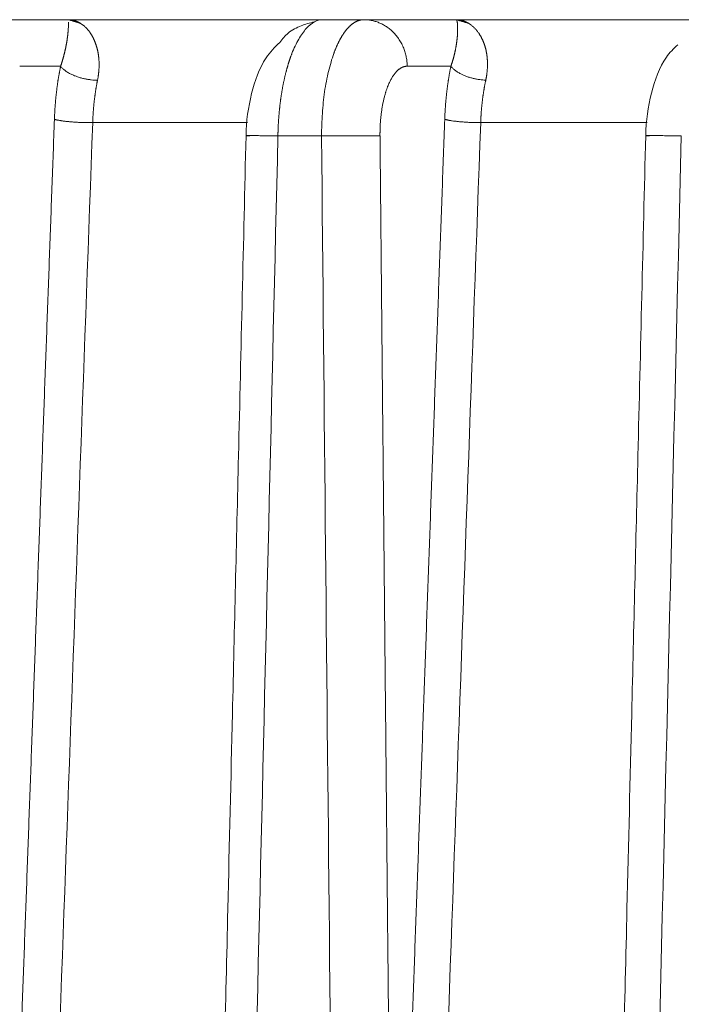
# Model space of a CAD drawing. Header units: millimetres. Extents: x 5437 to 18441, y -4466 to 3128.
# Tile 272 of 497: x 8420 to 8432, y 545 to 562. Entities that reach past the tile are written whole.
import ezdxf

# ---------------------------------------------------------------- set-up
doc = ezdxf.new("R2010")
doc.units = ezdxf.units.MM
doc.layers.add('1', color=7, linetype='Continuous', true_color=0xffffff)
doc.styles.add('TXT08', font='txt.shx', dxfattribs={"width": 0.8, "bigfont": 'gbcbig.shx'})
doc.dimstyles.new('YanXiu', dxfattribs={"dimtxt": 40, "dimasz": 30, "dimexe": 0.66, "dimexo": 0.66, "dimgap": 0.66, "dimtad": 0, "dimdec": 1, "dimdsep": 46, "dimtxsty": 'TXT08', "dimcen": 0, "dimclrd": 256, "dimclre": 165, "dimclrt": 90, "dimazin": 2, "dimtfac": 1, "dimtdec": 1, "dimtofl": 0, "dimtmove": 0, "dimatfit": 3, "dimfxl": 1, "dimlwd": 5, "dimlwe": 13, "dimarcsym": 0})

# ---------------------------------------------------------------- blocks, each defined once
blk = doc.blocks.new('*D35')
at = {"color": 165, "lineweight": 13, "transparency": 16777216}
for p, q in [((8947.864, 668.084), (9114.527, -277.112)), ((8081.233, 515.273), (8247.896, -429.922))]:
    blk.add_line(p, q, dxfattribs=at)
at = {"lineweight": 5, "transparency": 16777216}
for p, q in [((9084.868, -281.671), (8721.139, -345.806)), ((8277.326, -424.063), (8641.055, -359.927))]:
    blk.add_line(p, q, dxfattribs=at)
at = {"lineweight": 20, "transparency": 16777216}
for points in [[(9084, -276.747), (9085.737, -286.595), (9114.413, -276.462)], [(8276.458, -419.139), (8278.194, -428.987), (8247.782, -429.272)]]:
    blk.add_solid(points, dxfattribs=at)
at = {"layer": 'Defpoints', "color": 0, "lineweight": 20, "transparency": 16777216}
for p in [(8947.749, 668.734), (8081.118, 515.923), (9114.413, -276.462)]:
    blk.add_point(p, dxfattribs=at)
at = {"color": 90, "lineweight": 20, "transparency": 16777216, "insert": (8681.097, -352.867), "char_height": 40, "attachment_point": 5, "rotation": 10, "style": 'TXT08'}
blk.add_mtext('880', dxfattribs=at)
blk = doc.blocks.new('*D38')
at = {"color": 165, "lineweight": 13, "transparency": 16777216}
blk.add_line((8986.17, 447.037), (8717.324, 399.632), dxfattribs=at)
at = {"lineweight": 5, "transparency": 16777216}
for start, end in [(171.109661, 178.69322), (181.30678, 188.890339)]:
    blk.add_arc((10243.473, 668.734), 1549.032, start, end, dxfattribs=at)
at = {"lineweight": 20, "transparency": 16777216}
for points in [[(8708.118, 908.947), (8717.983, 907.306), (8717.974, 937.72)], [(8717.983, 430.161), (8708.118, 428.52), (8717.974, 399.747)]]:
    blk.add_solid(points, dxfattribs=at)
at = {"layer": 'Defpoints', "color": 0, "lineweight": 20, "transparency": 16777216}
for p in [(7952.772, 1072.646), (8986.82, 890.315), (8697.061, 758.802), (10020.868, 629.482), (8986.82, 447.152)]:
    blk.add_point(p, dxfattribs=at)
at = {"color": 90, "lineweight": 20, "transparency": 16777216, "insert": (8694.44, 668.734), "char_height": 40, "attachment_point": 5, "rotation": 90, "style": 'TXT08'}
blk.add_mtext('20°', dxfattribs=at)
blk = doc.blocks.new('*D40')
at = {"lineweight": 5, "transparency": 16777216}
for start, end in [(104.30221, 139.92848), (150.07152, 185.69779)]:
    blk.add_arc((9169.331, 707.804), 399.627, start, end, dxfattribs=at)
at = {"lineweight": 20, "transparency": 16777216}
for points in [[(9069.556, 1099.933), (9071.661, 1090.157), (9099.936, 1101.36)], [(8776.632, 668.812), (8766.725, 667.446), (8775.775, 638.41)]]:
    blk.add_solid(points, dxfattribs=at)
at = {"layer": 'Defpoints', "color": 0, "lineweight": 20, "transparency": 16777216}
for p in [(8987, 1741.853), (8912.456, 1013.936), (9169.331, 707.804), (8947.749, 668.734), (8081.118, 515.923)]:
    blk.add_point(p, dxfattribs=at)
at = {"color": 90, "lineweight": 20, "transparency": 16777216, "insert": (8841.976, 937.021), "char_height": 40, "attachment_point": 5, "rotation": 55, "style": 'TXT08'}
blk.add_mtext('90°', dxfattribs=at)
blk = doc.blocks.new('*D43')
at = {"color": 165, "lineweight": 13, "transparency": 16777216}
for p, q in [((10020.868, 628.822), (10020.868, -1427.236)), ((8401.118, -46.541), (8401.118, -1427.236))]:
    blk.add_line(p, q, dxfattribs=at)
at = {"lineweight": 5, "transparency": 16777216}
for p, q in [((8431.118, -1426.576), (9141, -1426.576)), ((9990.868, -1426.576), (9280.987, -1426.576))]:
    blk.add_line(p, q, dxfattribs=at)
at = {"lineweight": 20, "transparency": 16777216}
for points in [[(8431.118, -1421.576), (8431.118, -1431.576), (8401.118, -1426.576)], [(9990.868, -1421.576), (9990.868, -1431.576), (10020.868, -1426.576)]]:
    blk.add_solid(points, dxfattribs=at)
at = {"layer": 'Defpoints', "color": 0, "lineweight": 20, "transparency": 16777216}
for p in [(10020.868, 629.482), (8401.118, -45.881), (10020.868, -1426.576)]:
    blk.add_point(p, dxfattribs=at)
at = {"color": 90, "lineweight": 20, "transparency": 16777216, "insert": (9210.993, -1426.576), "char_height": 40, "attachment_point": 5, "style": 'TXT08'}
blk.add_mtext('1619.7', dxfattribs=at)
blk = doc.blocks.new('*D45')
at = {"color": 165, "lineweight": 13, "transparency": 16777216}
for p, q in [((8078.879, 2459.339), (10490.549, 2459.339)), ((8614.278, -4.077), (10490.549, -4.077))]:
    blk.add_line(p, q, dxfattribs=at)
at = {"lineweight": 5, "transparency": 16777216}
for p, q in [((10489.889, 2429.339), (10489.889, 1308.291)), ((10489.889, 25.923), (10489.889, 1146.971))]:
    blk.add_line(p, q, dxfattribs=at)
at = {"lineweight": 20, "transparency": 16777216}
for points in [[(10484.889, 2429.339), (10494.889, 2429.339), (10489.889, 2459.339)], [(10484.889, 25.923), (10494.889, 25.923), (10489.889, -4.077)]]:
    blk.add_solid(points, dxfattribs=at)
at = {"layer": 'Defpoints', "color": 0, "lineweight": 20, "transparency": 16777216}
for p in [(8078.219, 2459.339), (10489.889, 2459.339), (8613.618, -4.077)]:
    blk.add_point(p, dxfattribs=at)
at = {"color": 90, "lineweight": 20, "transparency": 16777216, "insert": (10489.889, 1227.631), "char_height": 40, "attachment_point": 5, "rotation": 90, "style": 'TXT08'}
blk.add_mtext('2463.4', dxfattribs=at)

msp = doc.modelspace()

# ---------------------------------------------------------------- linework, layer by layer
at = {"color": 7, "lineweight": 20}
msp.add_arc((8078.21928, 516.97839), 1942.36096, 17.50812349, 223.34882114, dxfattribs=at)
at = {"layer": '1', "color": 0, "lineweight": 20}
for p, q in [((8419.6717, 561.92321), (8421.22533, 561.92321)), ((8421.22533, 561.92321), (8425.51175, 561.92321)), ((8425.52869, 561.92321), (8426.2203, 561.92321)), ((8426.2203, 561.92321), (8427.78017, 561.92321)), ((8427.78017, 561.92321), (8431.97486, 561.92321)), ((8421.0966, 561.13717), (8420.40536, 561.13717)), ((8427.69201, 561.13717), (8426.95396, 561.13717)), ((8424.2543, 560.18426), (8421.6391, 560.18426)), ((8431.00975, 560.18426), (8428.19496, 560.18426)), ((8425.50598, 559.95811), (8424.76878, 559.95811))]:
    msp.add_line(p, q, dxfattribs=at)
msp.add_arc((8013.90589, 96.27159), 600, 26.44604786, 75.16248942, dxfattribs=at)
for points, degree in [([(8421.43788, 561.85932), (8421.22533, 561.92321)], 1), ([(8428.00032, 561.85724), (8427.78017, 561.92321)], 1), ([(8421.22514, 561.75282), (8421.22833, 561.77959), (8421.22951, 561.80358), (8421.22912, 561.82447)], 3), ([(8421.22912, 561.82447), (8421.23107, 561.84745), (8421.23113, 561.86667), (8421.22994, 561.88183)], 3), ([(8420.99232, 560.2408), (8420.99921, 560.4304), (8421.01304, 560.61604), (8421.03401, 560.79637), (8421.06202, 560.97035), (8421.0966, 561.13717)], 5), ([(8427.58764, 560.2408), (8427.59447, 560.43046), (8427.60828, 560.61614), (8427.62928, 560.79648), (8427.65735, 560.97042), (8427.69201, 561.13717)], 5), ([(8420.15395, 537.14381), (8420.32157, 541.76322), (8420.48922, 546.38263), (8420.65689, 551.00203), (8420.8246, 555.62142), (8420.99232, 560.2408)], 5), ([(8421.6391, 560.18426), (8421.35892, 552.48529), (8421.07886, 544.7863), (8420.7989, 537.08727)], 3), ([(8426.72279, 536.21489), (8426.89575, 541.02007), (8427.06872, 545.82526), (8427.24169, 550.63044), (8427.41466, 555.43562), (8427.58764, 560.2408)], 5), ([(8428.19496, 560.18426), (8427.9065, 552.17563), (8427.61805, 544.16699), (8427.32961, 536.15836)], 3), ([(8424.76878, 559.95811), (8424.56099, 551.18743), (8424.3534, 542.41675), (8424.146, 533.64605)], 3), ([(8425.77835, 532.13866), (8425.68741, 541.41182), (8425.59662, 550.68497), (8425.50598, 559.95811)], 3), ([(8426.49373, 559.95811), (8426.53948, 555.20947), (8426.58525, 550.46083), (8426.63106, 545.71218), (8426.67691, 540.96354), (8426.72279, 536.21489)], 5), ([(8431.58512, 559.95811), (8431.32159, 549.14069), (8431.05842, 538.32324), (8430.7956, 527.50579)], 3)]:
    msp.add_open_spline(points, degree=degree, dxfattribs=at)
for points, degree, knots in [([(8421.22533, 561.92321), (8421.22859, 561.92318), (8421.23505, 561.92313), (8421.24465, 561.92274), (8421.25409, 561.92212), (8421.26336, 561.92127), (8421.27247, 561.92021), (8421.28141, 561.91894), (8421.29019, 561.91748), (8421.2988, 561.91584), (8421.30725, 561.91403), (8421.31553, 561.91205), (8421.32365, 561.90993), (8421.33159, 561.90767), (8421.33938, 561.90528), (8421.34699, 561.90277), (8421.35444, 561.90015), (8421.36173, 561.89743), (8421.36884, 561.89462), (8421.37579, 561.89173), (8421.38256, 561.88876), (8421.38917, 561.88574), (8421.3956, 561.88266), (8421.40187, 561.87953), (8421.40796, 561.87637), (8421.41388, 561.87317), (8421.41962, 561.86995), (8421.42927, 561.86435), (8421.44268, 561.85601), (8421.45968, 561.84435), (8421.47616, 561.83195), (8421.49214, 561.81885), (8421.50761, 561.80511), (8421.52256, 561.79076), (8421.53701, 561.77584), (8421.55093, 561.76039), (8421.56435, 561.74445), (8421.57724, 561.72805), (8421.58963, 561.71129), (8421.59757, 561.69959), (8421.6015, 561.69381)], 3, [0, 0, 0, 0, 0.02431802, 0.04824392, 0.07177756, 0.09491878, 0.11766747, 0.14002348, 0.16198669, 0.18355698, 0.20473421, 0.22551827, 0.24590905, 0.26590643, 0.28551031, 0.30472058, 0.32353715, 0.34195992, 0.3599888, 0.3776237, 0.39486454, 0.41171126, 0.42816377, 0.44422202, 0.45988595, 0.4751555, 0.49003062, 0.50451129, 0.55036292, 0.59538127, 0.63956724, 0.68292186, 0.72544628, 0.76714178, 0.80800982, 0.84805198, 0.88727003, 0.92566592, 0.96324179, 1, 1, 1, 1]), ([(8425.52869, 561.92321), (8425.48097, 561.92321), (8425.43323, 561.9106), (8425.33926, 561.86063), (8425.29305, 561.82328), (8425.20367, 561.72523), (8425.16052, 561.66454), (8425.07867, 561.52209), (8425.03999, 561.44034), (8425.00417, 561.34959)], 3, [0, 0, 0, 0, 0.25, 0.25, 0.5, 0.5, 0.75, 0.75, 1, 1, 1, 1]), ([(8425.92005, 561.74561), (8425.92301, 561.7493), (8425.92896, 561.75658), (8425.93797, 561.76721), (8425.94709, 561.77757), (8425.95632, 561.78765), (8425.96567, 561.79745), (8425.97512, 561.80694), (8425.98469, 561.81613), (8425.99436, 561.82501), (8426.00415, 561.83356), (8426.01404, 561.84178), (8426.02403, 561.84967), (8426.03413, 561.8572), (8426.04433, 561.86437), (8426.05463, 561.87118), (8426.06504, 561.87761), (8426.07554, 561.88366), (8426.08614, 561.88932), (8426.09684, 561.89457), (8426.10763, 561.89941), (8426.11852, 561.90383), (8426.12949, 561.90782), (8426.14056, 561.91138), (8426.15171, 561.91449), (8426.16294, 561.91714), (8426.17426, 561.91933), (8426.18566, 561.92105), (8426.19714, 561.92228), (8426.20869, 561.92306), (8426.21642, 561.92316), (8426.2203, 561.92321)], 3, [0, 0, 0, 0, 0.03158758, 0.06339817, 0.09541433, 0.12763607, 0.16006339, 0.19269629, 0.22553478, 0.25857886, 0.29182853, 0.3252838, 0.35894466, 0.39281113, 0.42688319, 0.46116087, 0.49564415, 0.53033304, 0.56522754, 0.60032766, 0.63563339, 0.67114474, 0.70686171, 0.7427843, 0.77891252, 0.81524636, 0.85178583, 0.88853093, 0.92548165, 0.96263801, 1, 1, 1, 1]), ([(8427.78017, 561.92321), (8427.78358, 561.92318), (8427.79034, 561.92313), (8427.80038, 561.92271), (8427.81025, 561.92207), (8427.81994, 561.92117), (8427.82944, 561.92006), (8427.83877, 561.91873), (8427.84792, 561.9172), (8427.85688, 561.91549), (8427.86567, 561.91359), (8427.87428, 561.91154), (8427.8827, 561.90932), (8427.89095, 561.90697), (8427.89902, 561.90449), (8427.9069, 561.90189), (8427.9146, 561.89917), (8427.92212, 561.89636), (8427.92946, 561.89346), (8427.93661, 561.89048), (8427.94358, 561.88744), (8427.95037, 561.88433), (8427.95697, 561.88117), (8427.96338, 561.87797), (8427.96961, 561.87474), (8427.97565, 561.87148), (8427.9815, 561.86821), (8427.99141, 561.86248), (8428.00522, 561.8539), (8428.02276, 561.84188), (8428.03975, 561.82912), (8428.0562, 561.81565), (8428.0721, 561.80152), (8428.08744, 561.78678), (8428.10224, 561.77146), (8428.11649, 561.75561), (8428.13019, 561.73928), (8428.14332, 561.72248), (8428.15592, 561.70533), (8428.16398, 561.69338), (8428.16797, 561.68747)], 3, [0, 0, 0, 0, 0.02454108, 0.0486718, 0.07239202, 0.09570162, 0.11860048, 0.14108847, 0.16316547, 0.18483137, 0.20608606, 0.22692942, 0.24736136, 0.26738177, 0.28699056, 0.30618764, 0.32497291, 0.3433463, 0.36130772, 0.37885711, 0.39599438, 0.41271949, 0.42903237, 0.44493296, 0.46042123, 0.47549714, 0.49016064, 0.50441173, 0.55028857, 0.59532817, 0.63953166, 0.68290034, 0.7254356, 0.76713901, 0.80801229, 0.84805735, 0.88727626, 0.9256713, 0.96324497, 1, 1, 1, 1]), ([(8427.80563, 561.74879), (8427.80566, 561.75152), (8427.80572, 561.75709), (8427.80578, 561.76531), (8427.80582, 561.77362), (8427.80581, 561.78198), (8427.80576, 561.79037), (8427.80565, 561.79877), (8427.80547, 561.80714), (8427.80522, 561.81547), (8427.80489, 561.82373), (8427.80447, 561.83189), (8427.80395, 561.83991), (8427.80334, 561.84778), (8427.80262, 561.85546), (8427.8018, 561.86291), (8427.80086, 561.87011), (8427.79982, 561.87702), (8427.79866, 561.88359), (8427.79739, 561.88981), (8427.79602, 561.89562), (8427.79454, 561.901), (8427.79297, 561.90589), (8427.79131, 561.91027), (8427.78957, 561.91409), (8427.78776, 561.91731), (8427.7859, 561.91989), (8427.784, 561.92177), (8427.78207, 561.92298), (8427.7808, 561.92313), (8427.78017, 561.92321)], 3, [0, 0, 0, 0, 0.02271646, 0.04639354, 0.07103168, 0.09663125, 0.12319259, 0.15071601, 0.17920178, 0.20865014, 0.23906132, 0.27043552, 0.30277292, 0.33607369, 0.37033798, 0.40556594, 0.4417577, 0.47891337, 0.51703306, 0.55611688, 0.59616492, 0.63717728, 0.67915402, 0.72209523, 0.76600098, 0.81087133, 0.85670636, 0.90350611, 0.95127064, 1, 1, 1, 1]), ([(8425.384, 561.88487), (8425.30609, 561.87125), (8425.15226, 561.82514), (8424.9455, 561.71698), (8424.84268, 561.59936), (8424.8015, 561.53848)], 3, [0, 0, 0, 0, 0.33485496, 0.70043008, 1, 1, 1, 1]), ([(8421.19508, 561.51624), (8421.19579, 561.52019), (8421.19721, 561.52813), (8421.19923, 561.53984), (8421.20119, 561.55149), (8421.20308, 561.56307), (8421.20489, 561.57457), (8421.20663, 561.58598), (8421.2083, 561.59731), (8421.2099, 561.60854), (8421.21143, 561.61966), (8421.21289, 561.6307), (8421.2138, 561.6379), (8421.21425, 561.64152)], 3, [0, 0, 0, 0, 0.08514887, 0.17144221, 0.25888274, 0.34747308, 0.43721574, 0.52811315, 0.62016764, 0.71338145, 0.80775674, 0.90329559, 1, 1, 1, 1]), ([(8421.21425, 561.64152), (8421.21467, 561.64489), (8421.2155, 561.65166), (8421.21666, 561.66159), (8421.21776, 561.6714), (8421.2188, 561.68106), (8421.21978, 561.69058), (8421.2207, 561.69995), (8421.22157, 561.70916), (8421.22238, 561.71823), (8421.22315, 561.72713), (8421.22386, 561.73588), (8421.22453, 561.74447), (8421.22494, 561.75003), (8421.22514, 561.75282)], 3, [0, 0, 0, 0, 0.07967244, 0.16000639, 0.24100315, 0.32266399, 0.40499014, 0.48798282, 0.5716432, 0.65597243, 0.74097164, 0.82664193, 0.91298437, 1, 1, 1, 1]), ([(8421.6015, 561.69381), (8421.60358, 561.69067), (8421.60772, 561.6844), (8421.6138, 561.67478), (8421.61975, 561.66505), (8421.62557, 561.65519), (8421.63125, 561.64522), (8421.6368, 561.63514), (8421.64222, 561.62495), (8421.64751, 561.61466), (8421.65266, 561.60426), (8421.65768, 561.59377), (8421.66256, 561.58319), (8421.6673, 561.57252), (8421.67192, 561.56175), (8421.67639, 561.55091), (8421.68073, 561.53999), (8421.68493, 561.52899), (8421.689, 561.51792), (8421.69293, 561.50678), (8421.69672, 561.49557), (8421.70037, 561.48431), (8421.70388, 561.47298), (8421.70725, 561.4616), (8421.71049, 561.45016), (8421.71358, 561.43867), (8421.71653, 561.42714), (8421.71935, 561.41557), (8421.72201, 561.40395), (8421.72455, 561.3923), (8421.72613, 561.38445), (8421.72691, 561.38054)], 3, [0, 0, 0, 0, 0.03923267, 0.07811582, 0.11665034, 0.15483715, 0.1926772, 0.2301715, 0.26732106, 0.30412695, 0.34059027, 0.37671215, 0.41249378, 0.44793638, 0.4830412, 0.51780955, 0.55224279, 0.5863423, 0.62010955, 0.65354603, 0.68665328, 0.71943291, 0.75188657, 0.78401599, 0.81582293, 0.84730923, 0.8784768, 0.90932759, 0.93986364, 0.97008705, 1, 1, 1, 1]), ([(8425.712, 561.35067), (8425.71386, 561.35574), (8425.71759, 561.36593), (8425.72329, 561.38105), (8425.7291, 561.39612), (8425.73502, 561.41112), (8425.74104, 561.42606), (8425.74719, 561.44092), (8425.75344, 561.4557), (8425.75981, 561.47038), (8425.76629, 561.48497), (8425.77288, 561.49946), (8425.77959, 561.51384), (8425.78641, 561.5281), (8425.79335, 561.54224), (8425.8004, 561.55625), (8425.80757, 561.57012), (8425.81485, 561.58385), (8425.82225, 561.59742), (8425.82976, 561.61084), (8425.83739, 561.62409), (8425.84514, 561.63716), (8425.853, 561.65005), (8425.86098, 561.66275), (8425.86907, 561.67526), (8425.87728, 561.68756), (8425.88561, 561.69964), (8425.89405, 561.7115), (8425.9026, 561.72314), (8425.91127, 561.73453), (8425.91711, 561.74194), (8425.92005, 561.74561), (8425.92005, 561.74561)], 3, [0, 0, 0, 0, 0.03100442, 0.06225717, 0.09375825, 0.12550768, 0.15750547, 0.18975161, 0.22224614, 0.25498904, 0.28798033, 0.32122003, 0.35470813, 0.38844464, 0.42242957, 0.45666294, 0.49114474, 0.52587498, 0.56085367, 0.59608082, 0.63155643, 0.66728051, 0.70325306, 0.73947409, 0.77594361, 0.81266162, 0.84962813, 0.88684314, 0.92430666, 0.96201868, 0.99997923, 1, 1, 1, 1]), ([(8427.69201, 561.13717), (8427.69346, 561.14138), (8427.69636, 561.14985), (8427.70058, 561.16247), (8427.70474, 561.17512), (8427.70881, 561.18779), (8427.71281, 561.20047), (8427.71674, 561.21317), (8427.72058, 561.22587), (8427.72434, 561.23858), (8427.72802, 561.25129), (8427.73162, 561.26399), (8427.73514, 561.2767), (8427.73857, 561.28939), (8427.74191, 561.30207), (8427.74518, 561.31473), (8427.74835, 561.32737), (8427.75144, 561.33999), (8427.75444, 561.35257), (8427.75736, 561.36513), (8427.76019, 561.37765), (8427.76293, 561.39014), (8427.76558, 561.40258), (8427.76814, 561.41497), (8427.77061, 561.42731), (8427.77299, 561.4396), (8427.77529, 561.45182), (8427.7775, 561.46398), (8427.77961, 561.47608), (8427.78164, 561.48811), (8427.78358, 561.50005), (8427.78544, 561.51192), (8427.7872, 561.52371), (8427.78888, 561.53541), (8427.79047, 561.54701), (8427.79198, 561.55852), (8427.7934, 561.56993), (8427.79473, 561.58123), (8427.79599, 561.59243), (8427.79716, 561.60351), (8427.79825, 561.61447), (8427.79926, 561.62532), (8427.80019, 561.63603), (8427.80104, 561.64662), (8427.80181, 561.65707), (8427.80251, 561.66738), (8427.80314, 561.67756), (8427.8035, 561.68418), (8427.80368, 561.6875)], 3, [0, 0, 0, 0, 0.01668361, 0.03357269, 0.05066907, 0.06797452, 0.08549074, 0.10321939, 0.12116204, 0.13932024, 0.15769544, 0.17628909, 0.19510256, 0.21413716, 0.23339419, 0.25287489, 0.27258044, 0.292512, 0.3126707, 0.33305761, 0.35367377, 0.37452019, 0.39559785, 0.41690769, 0.43845062, 0.46022754, 0.48223929, 0.5044867, 0.52697059, 0.54969171, 0.57265084, 0.5958487, 0.61928599, 0.64296341, 0.66688162, 0.69104126, 0.71544297, 0.74008735, 0.76497499, 0.79010647, 0.81548234, 0.84110314, 0.86696941, 0.89308164, 0.91944034, 0.94604599, 0.97289906, 1, 1, 1, 1]), ([(8427.80368, 561.6875), (8427.80383, 561.69059), (8427.80415, 561.69678), (8427.80453, 561.70584), (8427.80487, 561.71476), (8427.80514, 561.72352), (8427.80536, 561.73212), (8427.80553, 561.74057), (8427.8056, 561.74604), (8427.80563, 561.74879)], 3, [0, 0, 0, 0, 0.13999619, 0.28094308, 0.42284246, 0.56569612, 0.7095058, 0.8542732, 1, 1, 1, 1]), ([(8428.16797, 561.68747), (8428.17005, 561.68428), (8428.17421, 561.67793), (8428.1803, 561.66819), (8428.18627, 561.65834), (8428.1921, 561.64836), (8428.19779, 561.63827), (8428.20334, 561.62807), (8428.20875, 561.61776), (8428.21403, 561.60734), (8428.21916, 561.59682), (8428.22416, 561.58621), (8428.22902, 561.5755), (8428.23373, 561.5647), (8428.23831, 561.55382), (8428.24275, 561.54285), (8428.24704, 561.5318), (8428.2512, 561.52067), (8428.25521, 561.50947), (8428.25909, 561.4982), (8428.26282, 561.48686), (8428.26641, 561.47546), (8428.26985, 561.464), (8428.27315, 561.45249), (8428.27631, 561.44091), (8428.27933, 561.42929), (8428.2822, 561.41762), (8428.28493, 561.4059), (8428.2875, 561.39414), (8428.28995, 561.38235), (8428.29146, 561.37441), (8428.29222, 561.37045)], 3, [0, 0, 0, 0, 0.0389094, 0.07749155, 0.11574745, 0.15367812, 0.19128459, 0.22856796, 0.26552934, 0.30216989, 0.33849079, 0.37449329, 0.41017865, 0.44554817, 0.48060322, 0.51534518, 0.54977549, 0.58389563, 0.61770715, 0.65121161, 0.68441065, 0.71730594, 0.74989923, 0.78219229, 0.81418698, 0.84588519, 0.8772889, 0.90840011, 0.93922092, 0.96975347, 1, 1, 1, 1]), ([(8421.15502, 561.33281), (8421.15608, 561.33698), (8421.15822, 561.3454), (8421.16131, 561.35786), (8421.16434, 561.37032), (8421.1673, 561.38274), (8421.17019, 561.39513), (8421.17301, 561.40748), (8421.17575, 561.41979), (8421.17843, 561.43206), (8421.18103, 561.44428), (8421.18356, 561.45644), (8421.18601, 561.46855), (8421.1884, 561.4806), (8421.19071, 561.49258), (8421.19295, 561.5045), (8421.19437, 561.51231), (8421.19508, 561.51624)], 3, [0, 0, 0, 0, 0.06087309, 0.12255804, 0.18505893, 0.24837967, 0.31252402, 0.37749561, 0.44329792, 0.50993431, 0.57740799, 0.64572209, 0.7148796, 0.78488341, 0.85573631, 0.92744097, 1, 1, 1, 1]), ([(8424.8015, 561.53848), (8424.7121, 561.46165), (8424.49667, 561.22759), (8424.29855, 560.66352), (8424.23322, 560.21234), (8424.22994, 559.96293)], 3, [0, 0, 0, 0, 0.21843998, 0.59756435, 1, 1, 1, 1]), ([(8431.52401, 561.4969), (8431.45248, 561.43506), (8431.24825, 561.21927), (8431.05603, 560.67067), (8430.98689, 560.21619), (8430.98309, 559.96349)], 3, [0, 0, 0, 0, 0.18222368, 0.57885602, 1, 1, 1, 1]), ([(8421.0966, 561.13717), (8421.09802, 561.14133), (8421.1009, 561.14969), (8421.10507, 561.16213), (8421.10916, 561.17456), (8421.11317, 561.18695), (8421.1171, 561.19933), (8421.12094, 561.21167), (8421.1247, 561.22398), (8421.12838, 561.23626), (8421.13199, 561.2485), (8421.13551, 561.2607), (8421.13896, 561.27285), (8421.14232, 561.28496), (8421.14562, 561.29702), (8421.14883, 561.30902), (8421.15198, 561.32098), (8421.154, 561.32885), (8421.15502, 561.33281)], 3, [0, 0, 0, 0, 0.0584033, 0.11732541, 0.17677272, 0.23675146, 0.29726768, 0.35832728, 0.419936, 0.48209943, 0.54482302, 0.60811205, 0.67197169, 0.73640695, 0.80142272, 0.86702375, 0.93321467, 1, 1, 1, 1]), ([(8421.72691, 561.38054), (8421.72772, 561.37639), (8421.72932, 561.3681), (8421.73155, 561.3555), (8421.73364, 561.34283), (8421.73557, 561.33007), (8421.73736, 561.31722), (8421.739, 561.30429), (8421.74048, 561.29128), (8421.74182, 561.27819), (8421.74301, 561.26502), (8421.74405, 561.25178), (8421.74493, 561.23846), (8421.74567, 561.22508), (8421.74626, 561.21162), (8421.74669, 561.19809), (8421.74698, 561.1845), (8421.74711, 561.17085), (8421.74709, 561.15713), (8421.74693, 561.14335), (8421.74661, 561.12951), (8421.74614, 561.11561), (8421.74551, 561.10166), (8421.74474, 561.08766), (8421.74382, 561.0736), (8421.74274, 561.05949), (8421.74151, 561.04533), (8421.74013, 561.03112), (8421.73859, 561.01687), (8421.73691, 561.00257), (8421.73507, 560.98823), (8421.73308, 560.97385), (8421.73093, 560.95943), (8421.72863, 560.94497), (8421.72618, 560.93047), (8421.72358, 560.91595), (8421.72172, 560.90622), (8421.72079, 560.90136)], 3, [0, 0, 0, 0, 0.03138698, 0.06257232, 0.09355878, 0.12434921, 0.15494652, 0.18535366, 0.21557366, 0.2456096, 0.27546463, 0.30514195, 0.33464484, 0.36397664, 0.39314073, 0.42214059, 0.45097974, 0.47966178, 0.50819034, 0.53656916, 0.56480201, 0.59289274, 0.62084525, 0.64866352, 0.67635158, 0.70391352, 0.7313535, 0.75867572, 0.78588446, 0.81298405, 0.83997887, 0.86687337, 0.89367203, 0.92037941, 0.94700009, 0.97353873, 1, 1, 1, 1]), ([(8425.00417, 561.34959), (8425.00212, 561.34427), (8424.99804, 561.33365), (8424.992, 561.3175), (8424.98604, 561.30122), (8424.98017, 561.2848), (8424.97437, 561.26825), (8424.96866, 561.25157), (8424.96302, 561.23476), (8424.95747, 561.21783), (8424.952, 561.20078), (8424.94661, 561.18361), (8424.94131, 561.16633), (8424.93608, 561.14894), (8424.93094, 561.13145), (8424.92589, 561.11384), (8424.92091, 561.09614), (8424.91602, 561.07834), (8424.91121, 561.06045), (8424.90648, 561.04247), (8424.90183, 561.02439), (8424.89727, 561.00624), (8424.89279, 560.988), (8424.88839, 560.96968), (8424.88408, 560.95128), (8424.87984, 560.93282), (8424.87569, 560.91428), (8424.87163, 560.89568), (8424.86764, 560.87701), (8424.86374, 560.85829), (8424.85992, 560.8395), (8424.85618, 560.82066), (8424.85252, 560.80177), (8424.84895, 560.78283), (8424.84545, 560.76384), (8424.84204, 560.74481), (8424.83871, 560.72573), (8424.83546, 560.70662), (8424.83229, 560.68748), (8424.8292, 560.6683), (8424.82619, 560.64909), (8424.82326, 560.62986), (8424.82041, 560.61059), (8424.81764, 560.59131), (8424.81495, 560.57201), (8424.81234, 560.55269), (8424.80981, 560.53336), (8424.80736, 560.51401), (8424.80498, 560.49466), (8424.80268, 560.4753), (8424.80046, 560.45593), (8424.79832, 560.43656), (8424.79625, 560.4172), (8424.79426, 560.39783), (8424.79235, 560.37847), (8424.79051, 560.35912), (8424.78875, 560.33977), (8424.78707, 560.32044), (8424.78545, 560.30112), (8424.78392, 560.28182), (8424.78245, 560.26254), (8424.78106, 560.24328), (8424.77975, 560.22404), (8424.7785, 560.20482), (8424.77733, 560.18563), (8424.77623, 560.16647), (8424.77521, 560.14734), (8424.77425, 560.12824), (8424.77336, 560.10918), (8424.77255, 560.09015), (8424.7718, 560.07116), (8424.77113, 560.05221), (8424.77052, 560.0333), (8424.76998, 560.01444), (8424.76951, 559.99562), (8424.7691, 559.97685), (8424.76889, 559.96435), (8424.76878, 559.95811)], 3, [0, 0, 0, 0, 0.01461598, 0.02919725, 0.04374382, 0.05825568, 0.07273284, 0.0871753, 0.10158306, 0.11595611, 0.13029448, 0.14459814, 0.15886711, 0.17310139, 0.18730098, 0.20146587, 0.21559608, 0.22969161, 0.24375244, 0.2577786, 0.27177007, 0.28572686, 0.29964898, 0.31353641, 0.32738918, 0.34120727, 0.35499068, 0.36873943, 0.38245351, 0.39613293, 0.40977768, 0.42338776, 0.43696319, 0.45050396, 0.46401007, 0.47748153, 0.49091833, 0.50432048, 0.51768799, 0.53102085, 0.54431906, 0.55758263, 0.57081156, 0.58400585, 0.5971655, 0.61029052, 0.6233809, 0.63643666, 0.64945779, 0.66244429, 0.67539617, 0.68831343, 0.70119607, 0.71404409, 0.7268575, 0.73963629, 0.75238048, 0.76509006, 0.77776503, 0.7904054, 0.80301117, 0.81558235, 0.82811893, 0.84062091, 0.85308831, 0.86552112, 0.87791934, 0.89028298, 0.90261204, 0.91490653, 0.92716644, 0.93939178, 0.95158255, 0.96373875, 0.9758604, 0.98794748, 1, 1, 1, 1]), ([(8425.55681, 560.70463), (8425.57566, 560.82535), (8425.59829, 560.941), (8425.65032, 561.15774), (8425.67973, 561.25882), (8425.712, 561.35067)], 3, [0, 0, 0, 0, 0.5, 0.5, 1, 1, 1, 1]), ([(8428.29222, 561.37045), (8428.29297, 561.36634), (8428.29447, 561.35815), (8428.29655, 561.3457), (8428.29848, 561.33318), (8428.30027, 561.32058), (8428.3019, 561.3079), (8428.30339, 561.29515), (8428.30473, 561.28233), (8428.30593, 561.26944), (8428.30697, 561.25648), (8428.30786, 561.24346), (8428.30861, 561.23037), (8428.30921, 561.21722), (8428.30965, 561.204), (8428.30995, 561.19073), (8428.3101, 561.1774), (8428.31009, 561.16402), (8428.30994, 561.15058), (8428.30964, 561.13709), (8428.30919, 561.12355), (8428.30859, 561.10996), (8428.30783, 561.09632), (8428.30693, 561.08264), (8428.30588, 561.06891), (8428.30467, 561.05515), (8428.30331, 561.04134), (8428.30181, 561.02749), (8428.30015, 561.0136), (8428.29833, 560.99968), (8428.29637, 560.98573), (8428.29426, 560.97174), (8428.29199, 560.95773), (8428.28957, 560.94368), (8428.28699, 560.9296), (8428.28428, 560.91551), (8428.28233, 560.90607), (8428.28136, 560.90136)], 3, [0, 0, 0, 0, 0.03111574, 0.06204817, 0.09279994, 0.12337373, 0.15377229, 0.1839984, 0.21405492, 0.24394474, 0.27367082, 0.30323615, 0.3326438, 0.36189688, 0.39099856, 0.41995204, 0.44876062, 0.4774276, 0.50595638, 0.53435037, 0.56261308, 0.59074803, 0.61875882, 0.64664908, 0.67442251, 0.70208285, 0.72963389, 0.75707946, 0.78442346, 0.81166983, 0.83882252, 0.86588558, 0.89286307, 0.91975908, 0.94657778, 0.97332335, 1, 1, 1, 1]), ([(8426.95396, 561.13717), (8426.88947, 561.13726), (8426.82569, 561.1101), (8426.76547, 561.05687), (8426.654, 560.90015), (8426.57039, 560.65924), (8426.53713, 560.51906), (8426.50724, 560.32157), (8426.49561, 560.11269), (8426.49388, 560.06126), (8426.49325, 560.00976), (8426.49373, 559.95811)], 5, [0, 0, 0, 0, 0, 0, 0.43251491, 0.43251491, 0.43251491, 0.86229273, 0.86229273, 0.86229273, 1, 1, 1, 1, 1, 1]), ([(8421.72079, 560.90136), (8421.71953, 560.89519), (8421.717, 560.88285), (8421.71332, 560.86418), (8421.70971, 560.84539), (8421.70618, 560.82646), (8421.70273, 560.80741), (8421.69935, 560.78822), (8421.69606, 560.7689), (8421.69284, 560.74946), (8421.68971, 560.7299), (8421.68666, 560.71021), (8421.68369, 560.6904), (8421.68081, 560.67048), (8421.67801, 560.65044), (8421.67529, 560.63028), (8421.67266, 560.61001), (8421.67012, 560.58963), (8421.66766, 560.56914), (8421.66529, 560.54854), (8421.66301, 560.52784), (8421.66082, 560.50704), (8421.65872, 560.48614), (8421.65671, 560.46514), (8421.65479, 560.44404), (8421.65296, 560.42285), (8421.65122, 560.40157), (8421.64958, 560.3802), (8421.64803, 560.35874), (8421.64658, 560.3372), (8421.64522, 560.31558), (8421.64395, 560.29387), (8421.64278, 560.27209), (8421.64171, 560.25024), (8421.64074, 560.22831), (8421.63985, 560.20632), (8421.63935, 560.19162), (8421.6391, 560.18426)], 3, [0, 0, 0, 0, 0.02784913, 0.0557407, 0.08367474, 0.11165123, 0.13967019, 0.16773162, 0.19583551, 0.22398187, 0.25217072, 0.28040204, 0.30867584, 0.33699213, 0.36535091, 0.39375218, 0.42219594, 0.45068221, 0.47921097, 0.50778224, 0.53639602, 0.56505231, 0.59375111, 0.62249243, 0.65127627, 0.68010263, 0.70897152, 0.73788294, 0.76683689, 0.79583337, 0.8248724, 0.85395396, 0.88307807, 0.91224472, 0.94145393, 0.97070569, 1, 1, 1, 1]), ([(8428.28136, 560.90136), (8428.27999, 560.89499), (8428.27724, 560.88225), (8428.27323, 560.86299), (8428.26931, 560.84364), (8428.26549, 560.82419), (8428.26176, 560.80464), (8428.25813, 560.78499), (8428.25459, 560.76525), (8428.25115, 560.74541), (8428.2478, 560.72549), (8428.24455, 560.70548), (8428.24139, 560.68538), (8428.23833, 560.6652), (8428.23537, 560.64495), (8428.2325, 560.62461), (8428.22973, 560.6042), (8428.22706, 560.58372), (8428.22448, 560.56317), (8428.22201, 560.54255), (8428.21963, 560.52187), (8428.21734, 560.50113), (8428.21516, 560.48032), (8428.21307, 560.45946), (8428.21109, 560.43855), (8428.2092, 560.41758), (8428.20741, 560.39657), (8428.20572, 560.37551), (8428.20412, 560.3544), (8428.20263, 560.33325), (8428.20123, 560.31207), (8428.19994, 560.29084), (8428.19874, 560.26959), (8428.19764, 560.2483), (8428.19664, 560.22698), (8428.19574, 560.20564), (8428.19522, 560.19138), (8428.19496, 560.18426)], 3, [0, 0, 0, 0, 0.02879335, 0.05757302, 0.08633907, 0.11509156, 0.14383055, 0.17255608, 0.20126822, 0.22996701, 0.25865253, 0.28732481, 0.31598393, 0.34462993, 0.37326287, 0.40188281, 0.43048981, 0.45908391, 0.48766519, 0.5162337, 0.54478949, 0.57333262, 0.60186315, 0.63038113, 0.65888663, 0.68737971, 0.71586041, 0.74432881, 0.77278495, 0.8012289, 0.82966071, 0.85808044, 0.88648815, 0.91488391, 0.94326776, 0.97163977, 1, 1, 1, 1]), ([(8425.50598, 559.95811), (8425.50676, 560.08608), (8425.51145, 560.21382), (8425.5285, 560.4642), (8425.54085, 560.58682), (8425.55681, 560.70463)], 3, [0, 0, 0, 0, 0.5, 0.5, 1, 1, 1, 1]), ([(8424.22994, 559.96293), (8424.18751, 558.15923), (8424.11094, 554.90379), (8424.00854, 550.54853), (8423.92965, 547.19266), (8423.85076, 543.8357), (8423.78468, 541.02321), (8423.73751, 539.01502), (8423.72447, 538.45967)], 3, [0, 0, 0, 0, 0.25164019, 0.45417985, 0.60761899, 0.71982992, 0.92252176, 1, 1, 1, 1]), ([(8430.98309, 559.96349), (8430.93948, 558.15982), (8430.8608, 554.90442), (8430.75557, 550.54922), (8430.67452, 547.1934), (8430.59346, 543.83649), (8430.53305, 541.3347), (8430.49209, 539.63719), (8430.48619, 539.39251)], 3, [0, 0, 0, 0, 0.26304076, 0.47475649, 0.63514719, 0.75244184, 0.96431664, 1, 1, 1, 1])]:
    msp.add_open_spline(points, degree=degree, knots=knots, dxfattribs=at)
for points, weights in [([(8426.95396, 561.13717), (8426.94137, 561.92321), (8426.2203, 561.92321)], [1, 0.713250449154, 1]), ([(8421.0966, 561.13717), (8421.2697, 560.89908), (8421.72079, 560.90136)], [1, 0.716278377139, 1]), ([(8427.69201, 561.13717), (8427.85263, 560.91567), (8428.28136, 560.90136)], [1, 0.741638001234, 1]), ([(8420.99232, 560.2408), (8421.18648, 560.17715), (8421.6391, 560.18426)], [1, 0.714971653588, 1]), ([(8427.58764, 560.2408), (8427.76614, 560.18263), (8428.19496, 560.18426)], [1, 0.743678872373, 1]), ([(8424.76878, 559.95811), (8423.95207, 559.97441), (8424.29605, 559.95811)], [1, 0.679313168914, 1]), ([(8426.49373, 559.95811), (8426.20139, 559.96985), (8425.50598, 559.95811)], [1, 0.73711205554, 1]), ([(8431.58512, 559.95811), (8430.67545, 559.97735), (8431.0492, 559.95811)], [1, 0.648484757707, 1])]:
    msp.add_rational_spline(points, weights, degree=2, dxfattribs=at)

# ---------------------------------------------------------------- dimensions: what is measured, and where the dimension line sits
at = {"color": 7, "lineweight": 20}
dim = msp.add_linear_dim(base=(10489.88872, 2459.33935), p1=(8613.61836, -4.07679), p2=(8078.21928, 2459.33935), angle=90, dimstyle='YanXiu', dxfattribs=at)
dim.commit()
dim.dimension.update_dxf_attribs({"geometry": '*D45', "text_midpoint": (10489.88872, 1227.63128)})
for base, line1, line2, picture, middle in [((8912.4558, 1013.93631), ((8947.74919, 668.7336), (8081.11836, 515.92321)), ((8987.00035, 1741.85258), (9169.33093, 707.80444)), '*D40', (8841.97585, 937.02094)), ((8697.0612, 758.80181), ((10020.86817, 629.48245), (8986.82003, 447.15186)), ((7952.77189, 1072.64593), (8986.82003, 890.31535)), '*D38', (8694.44048, 668.7336))]:
    dim = msp.add_angular_dim_2l(base=base, line1=line1, line2=line2, dimstyle='YanXiu', dxfattribs=at)
    dim.commit()
    dim.dimension.update_dxf_attribs({"geometry": picture, "text_midpoint": middle})
dim = msp.add_aligned_dim(p1=(8081.11836, 515.92321), p2=(8947.74919, 668.7336), distance=-959.77636, dimstyle='YanXiu', dxfattribs=at)
dim.commit()
dim.dimension.update_dxf_attribs({"geometry": '*D35', "text_midpoint": (8681.09719, -352.86679)})
dim = msp.add_linear_dim(base=(10020.86817, -1426.57588), p1=(8401.11836, -45.88071), p2=(10020.86817, 629.48245), dimstyle='YanXiu', dxfattribs=at)
dim.commit()
dim.dimension.update_dxf_attribs({"geometry": '*D43', "text_midpoint": (9210.99327, -1426.57588)})

doc.saveas('drawing.dxf')
